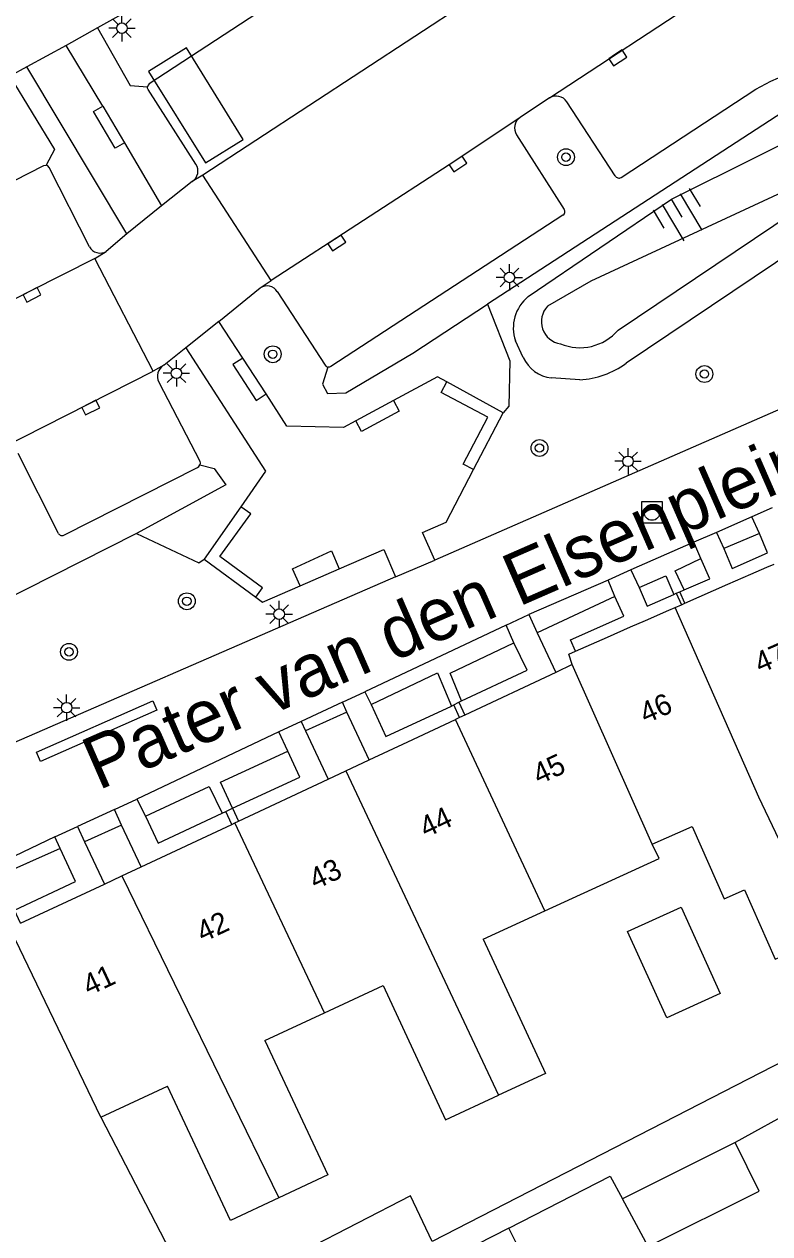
# Model space of a CAD drawing. Extents: x 132994 to 136000, y 393499 to 395512.
# Drawn here: x 134614.4 to 134649.7, y 394596.1 to 394653.4 of the extents above; entities that cross this region are included whole.
import ezdxf

# ---------------------------------------------------------------- set-up
doc = ezdxf.new("R2010")
doc.units = 0
for name, color, linetype in [('gg-afsc-erfafscheiding', 7, 'Continuous'), ('gg-afsc-muur', 7, 'Continuous'), ('gg-anno-huisnummerreeks BGT', 7, 'Continuous'), ('gg-anno-openbare ruimte label', 7, 'Continuous'), ('gg-bbg-gedigitaliseerde bebouwing', 7, 'Continuous'), ('gg-bbg-gedigitaliseerde bijgebouw', 7, 'Continuous'), ('gg-bbg-hoofdgebouw', 7, 'Continuous'), ('gg-bbg-luifel en loopbrug', 7, 'Continuous'), ('gg-bbg-tussenscheiding', 7, 'Continuous'), ('gg-knt-bovenkant onderkant talud', 7, 'Continuous'), ('gg-knt-verharding', 7, 'Continuous'), ('gg-knt-verharding nz', 7, 'Continuous'), ('gt-grn-groengrens', 7, 'Continuous'), ('gt-grn-weggrens', 7, 'Continuous'), ('gt-symb-boom', 7, 'Continuous'), ('gt-symb-kolk', 7, 'Continuous'), ('gt-symb-lichtmast', 7, 'Continuous'), ('gt-symb-rioolschacht', 7, 'Continuous'), ('gt-symb-talud symbool', 7, 'Continuous')]:
    doc.layers.add(name, color=color, linetype=linetype)

# ---------------------------------------------------------------- blocks, each defined once
blk = doc.blocks.new('gt0-BOOM')
at = {"layer": 'gt-symb-boom'}
for radius in [0.4, 0.2]:
    blk.add_circle((0, 0), radius, dxfattribs=at)
blk = doc.blocks.new('gt0-LMAST')
at = {"layer": 'gt-symb-lichtmast'}
for p, q in [((-0.005, 0.246), (-0.005, 0.621)), ((-0.182, 0.173), (-0.447, 0.438)), ((0.172, 0.173), (0.437, 0.438)), ((-0.255, -0.004), (-0.63, -0.004)), ((-0.182, -0.181), (-0.447, -0.446)), ((-0.005, -0.254), (-0.005, -0.629)), ((0.437, -0.446), (0.172, -0.181)), ((0.245, -0.004), (0.62, -0.004))]:
    blk.add_line(p, q, dxfattribs=at)
blk.add_circle((-0.005, -0.004), 0.25, dxfattribs=at)
blk = doc.blocks.new('gt0-KOLK')
at = {"layer": 'gt-symb-kolk'}
blk.add_lwpolyline([(0, 0), (0.375, 0), (0.375, 0.4), (-0.375, 0.4), (-0.375, 0), (0, 0)], dxfattribs=at)
blk = doc.blocks.new('gt0-RS')
at = {"layer": 'gt-symb-rioolschacht'}
blk.add_lwpolyline([(-0.5, -0.5), (0.5, -0.5), (0.5, 0.5), (-0.5, 0.5)], close=True, dxfattribs=at)
blk.add_circle((0, 0), 0.375, dxfattribs=at)
blk = doc.blocks.new('gt0-TALUD_1')
at = {"layer": 'gt-symb-talud symbool'}
for p, q in [((-1, -1), (-1, 0)), ((-0.5, -2), (-0.5, 0)), ((0, -1), (0, 0)), ((0.5, -2), (0.5, 0)), ((1, -1), (1, 0))]:
    blk.add_line(p, q, dxfattribs=at)

msp = doc.modelspace()

# ---------------------------------------------------------------- linework, layer by layer
at = {"layer": 'gg-afsc-erfafscheiding'}
for p, q in [((134652.235, 394605.248), (134633.726, 394595.726)), ((134652.967, 394603.132), (134648.093, 394600.416))]:
    msp.add_line(p, q, dxfattribs=at)
at = {"layer": 'gg-afsc-muur'}
for p, q in [((134618.106, 394649.557), (134619.137, 394647.828)), ((134625.845, 394635.922), (134624.743, 394637.614)), ((134637.094, 394635.017), (134634.422, 394636.485)), ((134631.896, 394635.602), (134630.109, 394634.639)), ((134635.69, 394632.332), (134637.094, 394635.017)), ((134624.648, 394630.565), (134622.91, 394628.076)), ((134622.91, 394628.076), (134625.354, 394626.282)), ((134627.457, 394626.811), (134629.321, 394627.624))]:
    msp.add_line(p, q, dxfattribs=at)
for points in [[(134619.137, 394647.828), (134618.694, 394647.572), (134617.659, 394649.304), (134618.106, 394649.557)], [(134624.743, 394637.614), (134624.275, 394637.309), (134625.37, 394635.613), (134625.845, 394635.922)], [(134635.69, 394632.332), (134635.201, 394632.588), (134636.357, 394634.813), (134634.144, 394635.979), (134634.422, 394636.485)], [(134631.896, 394635.602), (134632.163, 394635.107), (134630.38, 394634.135), (134630.109, 394634.639)], [(134625.354, 394626.282), (134625.674, 394626.717), (134623.651, 394628.212), (134625.121, 394630.235), (134624.648, 394630.565)], [(134627.457, 394626.811), (134627.106, 394627.617), (134628.952, 394628.471), (134629.321, 394627.624)], [(134615.147, 394618.48), (134614.961, 394618.933), (134620.471, 394621.371), (134620.67, 394620.923), (134615.147, 394618.48)]]:
    msp.add_lwpolyline(points, dxfattribs=at)
at = {"layer": 'gg-bbg-gedigitaliseerde bebouwing'}
for p, q in [((134644.158, 394614.569), (134646.059, 394615.406)), ((134636.144, 394610.065), (134639.059, 394611.403)), ((134628.613, 394606.567), (134631.399, 394607.868)), ((134625.794, 394605.25), (134628.613, 394606.567)), ((134618.016, 394601.616), (134621.169, 394603.089)), ((134618.016, 394601.616), (134623.731, 394590.583))]:
    msp.add_line(p, q, dxfattribs=at)
for points in [[(134646.059, 394615.406), (134647.57, 394611.976), (134648.539, 394612.403)], [(134639.059, 394611.403), (134644.488, 394613.894), (134644.158, 394614.569)], [(134648.539, 394612.403), (134649.99, 394609.108), (134650.447, 394609.309)], [(134636.144, 394610.065), (134639.103, 394603.695), (134636.874, 394602.66)], [(134631.399, 394607.868), (134634.361, 394601.492), (134636.874, 394602.66)], [(134625.794, 394605.25), (134628.778, 394598.895), (134626.45, 394597.802)], [(134626.45, 394597.802), (134624.158, 394596.725), (134621.169, 394603.089)]]:
    msp.add_lwpolyline(points, dxfattribs=at)
at = {"layer": 'gg-bbg-gedigitaliseerde bijgebouw'}
for p, q in [((134648.093, 394600.416), (134642.745, 394597.757)), ((134637.356, 394596.366), (134632.213, 394593.737))]:
    msp.add_line(p, q, dxfattribs=at)
for points in [[(134642.992, 394610.419), (134645.536, 394611.573), (134647.384, 394607.479), (134644.847, 394606.328), (134642.992, 394610.419)], [(134643.961, 394595.488), (134649.238, 394598.113), (134648.093, 394600.416)], [(134637.356, 394596.366), (134642.171, 394598.828), (134642.745, 394597.757)], [(134633.726, 394595.726), (134632.702, 394597.897), (134627.667, 394595.307), (134628.72, 394593.15)]]:
    msp.add_lwpolyline(points, dxfattribs=at)
at = {"layer": 'gg-bbg-hoofdgebouw'}
for p, q in [((134648.842, 394627.369), (134649.591, 394627.697)), ((134649.591, 394627.697), (134649.944, 394627.852)), ((134647.749, 394626.89), (134648.842, 394627.369)), ((134645.699, 394625.991), (134647.749, 394626.89)), ((134645.254, 394625.796), (134645.541, 394625.922)), ((134645.541, 394625.922), (134645.699, 394625.991)), ((134643.847, 394625.179), (134644.949, 394625.662)), ((134644.949, 394625.662), (134645.254, 394625.796)), ((134642.032, 394624.383), (134643.134, 394624.867)), ((134643.134, 394624.867), (134643.847, 394625.179)), ((134640.517, 394623.719), (134642.032, 394624.383)), ((134640.2, 394623.58), (134640.517, 394623.719)), ((134640.37, 394623.08), (134639.586, 394622.712)), ((134640.37, 394623.08), (134640.2, 394623.58)), ((134639.586, 394622.712), (134635.276, 394620.692)), ((134632.567, 394619.422), (134634.83, 394620.483)), ((134635.027, 394620.575), (134634.83, 394620.483)), ((134635.276, 394620.692), (134635.027, 394620.575)), ((134630.742, 394618.566), (134632.567, 394619.422)), ((134629.629, 394618.044), (134630.742, 394618.566)), ((134628.791, 394617.651), (134629.629, 394618.044)), ((134624.541, 394615.659), (134628.791, 394617.651)), ((134624.363, 394615.575), (134624.541, 394615.659)), ((134619.923, 394613.493), (134624.219, 394615.507)), ((134624.219, 394615.507), (134624.363, 394615.575)), ((134619.004, 394613.062), (134619.923, 394613.493)), ((134618.18, 394612.676), (134619.004, 394613.062)), ((134614.209, 394610.814), (134618.18, 394612.676))]:
    msp.add_line(p, q, dxfattribs=at)
at = {"layer": 'gg-bbg-luifel en loopbrug'}
msp.add_lwpolyline([(134620.275, 394651.206), (134622.975, 394646.872), (134624.767, 394647.989), (134622.067, 394652.323), (134620.275, 394651.206)], dxfattribs=at)
at = {"layer": 'gg-bbg-tussenscheiding'}
for p, q in [((134649.216, 394616.797), (134645.254, 394625.796)), ((134644.158, 394614.569), (134640.37, 394623.08)), ((134639.059, 394611.403), (134634.83, 394620.483)), ((134629.629, 394618.044), (134636.874, 394602.66)), ((134650.827, 394613.41), (134649.216, 394616.797)), ((134628.613, 394606.567), (134624.363, 394615.575)), ((134619.004, 394613.062), (134626.45, 394597.802)), ((134618.016, 394601.616), (134613.758, 394610.459)), ((134643.961, 394595.488), (134642.745, 394597.757)), ((134638.376, 394594.315), (134637.356, 394596.366))]:
    msp.add_line(p, q, dxfattribs=at)
at = {"layer": 'gg-knt-bovenkant onderkant talud'}
for p, q in [((134642.538, 394638.945), (134650.835, 394644.521)), ((134651.531, 394643.171), (134642.918, 394637.374)), ((134638.04, 394637.647), (134637.673, 394638.428)), ((134640.726, 394636.59), (134639.373, 394636.68))]:
    msp.add_line(p, q, dxfattribs=at)
for points in [[(134638.283, 394640.532), (134645.073, 394645.15), (134657.477, 394651.325), (134660.879, 394652.496)], [(134653.166, 394646.798), (134641.244, 394641.265), (134639.192, 394640.072)]]:
    msp.add_lwpolyline(points, dxfattribs=at)
for centre, radius, start, end in [((134639.474, 394639.046), 1.904, 128.71696, 198.94676), ((134639.963, 394639.346), 1.059, 136.7379, 261.67523), ((134640.735, 394640.471), 2.362, 246.9286, 319.75604), ((134639.55, 394638.326), 1.655, 204.20748, 263.8759), ((134640.522, 394640.615), 4.031, 272.89481, 306.46581)]:
    msp.add_arc(centre, radius, start, end, dxfattribs=at)
at = {"layer": 'gg-knt-verharding'}
for p, q in [((134620.835, 394654.94), (134617.859, 394653.283)), ((134617.859, 394653.283), (134616.366, 394652.445)), ((134616.366, 394652.445), (134614.504, 394651.434)), ((134618.106, 394649.557), (134616.366, 394652.445)), ((134614.504, 394651.434), (134613.695, 394650.981)), ((134619.243, 394643.506), (134614.504, 394651.434)), ((134639.287, 394649.953), (134637.893, 394649.031)), ((134642.404, 394646.254), (134640.112, 394649.766)), ((134619.137, 394647.828), (134620.887, 394644.83)), ((134637.72, 394648.197), (134639.989, 394644.669)), ((134676.503, 394646.681), (134633.846, 394628.04)), ((134622.346, 394645.99), (134620.887, 394644.83)), ((134622.848, 394646.295), (134622.346, 394645.99)), ((134626.089, 394641.295), (134622.848, 394646.295)), ((134620.887, 394644.83), (134619.243, 394643.506)), ((134619.243, 394643.506), (134618.267, 394642.678)), ((134617.734, 394642.343), (134618.267, 394642.678)), ((134620.488, 394636.995), (134617.734, 394642.343)), ((134623.612, 394639.351), (134625.575, 394640.951)), ((134625.575, 394640.951), (134626.089, 394641.295)), ((134623.612, 394639.351), (134622.037, 394638.103)), ((134624.743, 394637.614), (134623.612, 394639.351)), ((134621.001, 394637.28), (134620.488, 394636.995)), ((134616.008, 394629.304), (134614.086, 394633.088)), ((134648.883, 394630.091), (134647.207, 394629.347)), ((134649.243, 394629.293), (134648.883, 394630.091)), ((134646.138, 394628.888), (134643.144, 394627.578)), ((134646.47, 394628.117), (134646.138, 394628.888)), ((134647.207, 394629.347), (134647.554, 394628.587)), ((134642.067, 394627.087), (134638.306, 394625.454)), ((134642.389, 394626.308), (134642.067, 394627.087)), ((134643.144, 394627.578), (134643.535, 394626.739)), ((134645.462, 394626.531), (134645.676, 394626.627)), ((134645.699, 394625.991), (134645.462, 394626.531)), ((134645.188, 394626.411), (134645.3, 394626.472)), ((134645.3, 394626.472), (134645.541, 394625.922)), ((134638.306, 394625.454), (134638.706, 394624.589)), ((134637.234, 394624.95), (134630.533, 394621.798)), ((134637.604, 394624.122), (134637.234, 394624.95)), ((134638.706, 394624.589), (134639.586, 394622.712)), ((134630.533, 394621.798), (134630.834, 394621.192)), ((134634.989, 394621.305), (134635.119, 394621.362)), ((134629.472, 394621.294), (134627.518, 394620.377)), ((134629.683, 394620.823), (134629.472, 394621.294)), ((134630.742, 394618.566), (134629.683, 394620.823)), ((134634.637, 394621.119), (134634.746, 394621.176)), ((134635.027, 394620.575), (134634.746, 394621.176)), ((134634.989, 394621.305), (134635.276, 394620.692)), ((134627.518, 394620.377), (134627.718, 394619.939)), ((134626.45, 394619.901), (134619.725, 394616.707)), ((134626.872, 394618.976), (134626.45, 394619.901)), ((134627.718, 394619.939), (134628.791, 394617.651)), ((134618.658, 394616.214), (134616.902, 394615.4)), ((134618.999, 394615.464), (134618.658, 394616.214)), ((134619.725, 394616.707), (134620.131, 394615.891)), ((134624.253, 394616.274), (134624.541, 394615.659)), ((134623.773, 394616.031), (134623.936, 394616.11)), ((134624.219, 394615.507), (134623.936, 394616.11)), ((134616.902, 394615.4), (134617.244, 394614.672)), ((134619.923, 394613.493), (134618.999, 394615.464)), ((134616.089, 394614.369), (134615.836, 394614.91)), ((134617.244, 394614.672), (134618.18, 394612.676))]:
    msp.add_line(p, q, dxfattribs=at)
for points in [[(134640.363, 394663.747), (134620.304, 394650.626), (134620.25, 394650.563), (134620.224, 394650.484)], [(134642.682, 394646.181), (134649.074, 394650.373), (134649.776, 394650.74), (134650.506, 394651.056), (134655.564, 394652.885)], [(134622.52, 394646.81), (134620.253, 394650.345), (134620.227, 394650.412), (134620.224, 394650.484)], [(134597.865, 394637.831), (134615.301, 394646.755), (134615.418, 394646.764)], [(134617.473, 394642.897), (134615.559, 394646.661), (134615.5, 394646.728), (134615.418, 394646.764)], [(134639.925, 394644.392), (134628.92, 394637.217), (134628.85, 394637.184), (134628.771, 394637.184)], [(134626.381, 394640.766), (134628.652, 394637.276), (134628.702, 394637.217), (134628.771, 394637.184)], [(134622.037, 394638.103), (134621.007, 394637.283), (134621.001, 394637.28)], [(134622.037, 394638.103), (134625.826, 394632.252), (134624.648, 394630.565)], [(134620.76, 394636.469), (134622.701, 394632.723), (134622.725, 394632.638), (134622.713, 394632.551)], [(134634.422, 394636.485), (134633.983, 394636.726), (134631.896, 394635.602)], [(134630.109, 394634.639), (134629.523, 394634.323), (134626.839, 394634.396), (134625.845, 394635.922)], [(134616.254, 394629.222), (134622.591, 394632.428), (134622.665, 394632.476), (134622.713, 394632.551)], [(134633.846, 394628.04), (134633.269, 394629.345), (134634.388, 394629.841), (134635.69, 394632.332)], [(134647.554, 394628.587), (134647.954, 394627.633), (134649.629, 394628.374), (134649.243, 394629.293)], [(134629.321, 394627.624), (134631.437, 394628.546), (134631.986, 394627.242)], [(134645.676, 394626.627), (134646.886, 394627.148), (134646.47, 394628.117)], [(134631.986, 394627.242), (134610.242, 394617.793), (134607.704, 394623.24)], [(134625.354, 394626.282), (134625.685, 394626.039), (134627.457, 394626.811)], [(134643.535, 394626.739), (134643.925, 394625.853), (134645.188, 394626.411)], [(134640.517, 394623.719), (134640.284, 394624.251), (134642.815, 394625.372), (134642.389, 394626.308)], [(134635.119, 394621.362), (134638.232, 394622.823), (134637.604, 394624.122)], [(134630.834, 394621.192), (134631.526, 394619.679), (134634.637, 394621.119)], [(134624.253, 394616.274), (134627.448, 394617.746), (134626.872, 394618.976)], [(134620.131, 394615.891), (134620.732, 394614.621), (134623.773, 394616.031)], [(134615.836, 394614.91), (134612.35, 394613.26), (134612.662, 394612.59)], [(134614.209, 394610.814), (134613.919, 394611.432), (134616.817, 394612.8), (134616.089, 394614.369)]]:
    msp.add_lwpolyline(points, dxfattribs=at)
for centre, radius, start, end in [((134639.602, 394649.427), 0.613, 33.55835, 120.89917), ((134638.259, 394648.52), 0.628, 125.59882, 210.96338), ((134622.034, 394646.485), 0.585, 302.25107, 33.78856), ((134642.579, 394646.353), 0.201, 209.52755, 301.0462), ((134639.815, 394644.563), 0.204, 302.71289, 31.26767), ((134617.972, 394643.158), 0.563, 207.58316, 301.57714), ((134625.888, 394640.464), 0.578, 31.44508, 122.7007), ((134621.3, 394636.75), 0.608, 119.40318, 207.49672), ((134616.171, 394629.383), 0.181, 205.8101, 297.32)]:
    msp.add_arc(centre, radius, start, end, dxfattribs=at)
at = {"layer": 'gg-knt-verharding nz'}
msp.add_line((134613.302, 394633.35), (134620.488, 394636.995), dxfattribs=at)
for points in [[(134643.781, 394659.995), (134635.415, 394654.503), (134622.848, 394646.295)], [(134639.287, 394649.953), (134646.758, 394654.869), (134647.356, 394655.205), (134647.987, 394655.471), (134654.63, 394657.87)], [(134637.893, 394649.031), (134634.84, 394646.992), (134626.089, 394641.295)], [(134617.734, 394642.343), (134614.656, 394640.794), (134603.982, 394635.315), (134599.434, 394633.021)]]:
    msp.add_lwpolyline(points, dxfattribs=at)
at = {"layer": 'gt-grn-groengrens'}
for p, q in [((134619.706, 394629.303), (134607.704, 394623.24)), ((134649.243, 394629.293), (134647.554, 394628.587)), ((134645.3, 394626.472), (134645.462, 394626.531)), ((134642.389, 394626.308), (134638.706, 394624.589)), ((134629.683, 394620.823), (134627.718, 394619.939)), ((134634.746, 394621.176), (134634.989, 394621.305)), ((134623.936, 394616.11), (134624.253, 394616.274)), ((134618.999, 394615.464), (134617.244, 394614.672))]:
    msp.add_line(p, q, dxfattribs=at)
for points in [[(134664.112, 394654.382), (134650.676, 394649.476), (134636.355, 394640.174)], [(134617.859, 394653.283), (134619.41, 394650.534), (134620.224, 394650.484)], [(134613.695, 394650.981), (134615.817, 394647.5), (134615.418, 394646.764)], [(134628.771, 394637.184), (134628.52, 394636.384), (134628.76, 394635.938), (134629.632, 394635.976), (134632.809, 394637.845), (134636.355, 394640.174)], [(134636.355, 394640.174), (134637.408, 394637.493), (134637.362, 394635.333), (134637.094, 394635.017)], [(134622.713, 394632.551), (134623.392, 394632.381), (134623.941, 394631.613), (134619.706, 394629.303)], [(134619.706, 394629.303), (134622.665, 394627.906), (134622.91, 394628.076)], [(134645.676, 394626.627), (134645.249, 394627.528), (134646.47, 394628.117)], [(134643.535, 394626.739), (134644.807, 394627.292), (134645.188, 394626.411)], [(134635.119, 394621.362), (134634.575, 394622.676), (134637.604, 394624.122)], [(134630.834, 394621.192), (134633.984, 394622.687), (134634.637, 394621.119)], [(134624.253, 394616.274), (134623.688, 394617.505), (134626.872, 394618.976)], [(134620.131, 394615.891), (134623.148, 394617.303), (134623.773, 394616.031)], [(134616.089, 394614.369), (134613.012, 394613.002), (134613.06, 394612.721), (134612.662, 394612.59)]]:
    msp.add_lwpolyline(points, dxfattribs=at)
at = {"layer": 'gt-grn-weggrens'}
for p, q in [((134649.841, 394630.518), (134648.883, 394630.091)), ((134647.207, 394629.347), (134646.138, 394628.888)), ((134631.986, 394627.242), (134633.846, 394628.04)), ((134643.144, 394627.578), (134642.067, 394627.087)), ((134637.234, 394624.95), (134638.306, 394625.454)), ((134629.472, 394621.294), (134630.533, 394621.798)), ((134627.518, 394620.377), (134626.45, 394619.901)), ((134618.658, 394616.214), (134619.725, 394616.707)), ((134615.836, 394614.91), (134616.902, 394615.4))]:
    msp.add_line(p, q, dxfattribs=at)

# ---------------------------------------------------------------- block references
at = {"layer": 'gt-symb-boom'}
for p in [(134640.069, 394647.144), (134626.163, 394637.797), (134646.633, 394636.861), (134638.811, 394633.353), (134622.089, 394626.085), (134616.502, 394623.689)]:
    msp.add_blockref('gt0-BOOM', p, dxfattribs=at)
at = {"layer": 'gt-symb-kolk'}
for p, rotation in [((134642.416, 394652.02), -146.55390474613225), ((134634.84, 394646.992), -146.86720588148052), ((134629.096, 394643.243), -147.0664605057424), ((134614.656, 394640.794), -152.82859052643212), ((134617.445, 394635.445), -153.1751057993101)]:
    msp.add_blockref('gt0-KOLK', p, dxfattribs=dict(at, rotation=rotation))
at = {"layer": 'gt-symb-lichtmast'}
for p in [(134619.017, 394653.265), (134637.391, 394641.446), (134621.6, 394636.9), (134643.017, 394632.725), (134626.473, 394625.477), (134616.395, 394621.044)]:
    msp.add_blockref('gt0-LMAST', p, dxfattribs=at)
at = {"layer": 'gt-symb-rioolschacht'}
msp.add_blockref('gt0-RS', (134644.147, 394630.3), dxfattribs=at)
at = {"layer": 'gt-symb-talud symbool', "xscale": 1.0005248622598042, "yscale": 1.000524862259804, "rotation": 30.845904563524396}
msp.add_blockref('gt0-TALUD_1', (134645.073, 394645.15), dxfattribs=at)

# ---------------------------------------------------------------- texts
at = {"layer": 'gg-anno-huisnummerreeks BGT'}
for s, rotation, p in [('47', 23.6, (134649.282, 394622.649)), ('46', 23.7, (134643.84, 394620.262)), ('45', 25.1, (134638.789, 394617.369)), ('44', 25.2, (134633.422, 394614.85)), ('43', 25.2, (134628.187, 394612.396)), ('42', 25.2, (134622.846, 394609.891)), ('41', 25.1, (134617.446, 394607.362))]:
    msp.add_text(s, height=1, rotation=rotation, dxfattribs=at).set_placement(p)
at = {"layer": 'gg-anno-openbare ruimte label'}
msp.add_text('Pater van den Elsenplein', height=2.5, rotation=23.6, dxfattribs=at).set_placement((134617.892, 394617.104))

doc.saveas('drawing.dxf')
